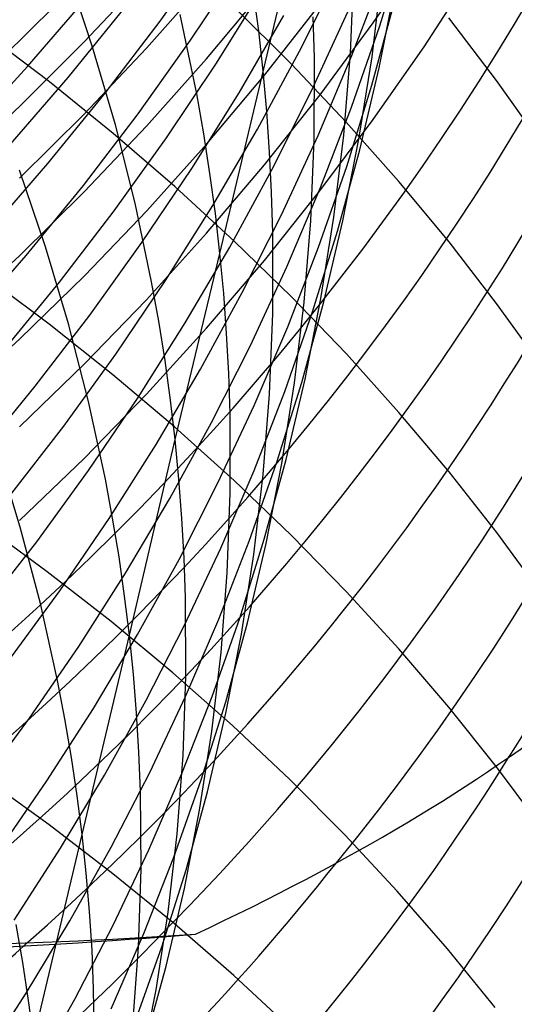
# Model space of a CAD drawing. Extents: x -383 to 1849, y -1185 to -529.
# Tile 393 of 656: x 260.81 to 263.41, y -944.71 to -939.53. Entities that reach past the tile are written whole.
import ezdxf

# ---------------------------------------------------------------- set-up
doc = ezdxf.new("R2010")
doc.units = 0
doc.layers.add('PREDEFINITO', color=7, linetype='CONTINUOUS')

msp = doc.modelspace()

# ---------------------------------------------------------------- linework, layer by layer
at = {"layer": 'PREDEFINITO'}
for p, q in [((261.8586, -940.7592, 525.7528), (262.3066, -938.8713, 528.8633)), ((262.6995, -939.5619, 539.0509), (262.8331, -939.1301, 538.8579)), ((261.5434, -939.5369, 551.5539), (261.8198, -939.1481, 551.4358)), ((262.6649, -939.5469, 600.5401), (262.9322, -939.1611, 600.6866)), ((261.1891, -939.6736, 523.0042), (261.0537, -939.2663, 522.771)), ((261.7045, -939.6379, 549.8744), (261.9677, -939.243, 549.7457)), ((262.2776, -939.696, 544.624), (262.4856, -939.2803, 544.4624)), ((262.5452, -939.7065, 531.3362), (262.5642, -939.2738, 531.1113)), ((262.6585, -939.7257, 533.34), (262.7112, -939.2916, 533.1216)), ((262.932, -939.6726, 602.1913), (263.1865, -939.2819, 602.3482)), ((260.8062, -939.6401, 592.3065), (261.1455, -939.3004, 592.4007)), ((261.1446, -939.6471, 593.9085), (261.4724, -939.2979, 594.0123)), ((261.4723, -939.6792, 595.5196), (261.7884, -939.3217, 595.6331)), ((262.553, -939.7183, 540.9877), (262.7169, -939.2918, 540.8047)), ((261.7886, -939.7352, 597.1383), (262.0929, -939.3701, 597.2616)), ((261.8404, -939.7581, 548.1832), (262.09, -939.3572, 548.0438)), ((262.0624, -939.5886, 527.1819), (262.0345, -939.3764, 527.0654)), ((262.6956, -939.7836, 535.3289), (262.7813, -939.3499, 535.1181)), ((260.8466, -939.7763, 554.9778), (261.1604, -939.412, 554.8825)), ((262.6581, -939.8749, 537.2987), (262.7757, -939.4435, 537.0967)), ((261.0603, -939.8342, 553.329), (261.3618, -939.4618, 553.2233)), ((262.2346, -939.7629, 636.7777), (261.9337, -939.4643, 637.0263)), ((262.0942, -939.8199, 598.7633), (262.3865, -939.4485, 598.8966)), ((262.3386, -939.9072, 542.9019), (262.5319, -939.4885, 542.7301)), ((261.2546, -939.9166, 551.6702), (261.5434, -939.5369, 551.5539)), ((261.7365, -939.9199, 525.2724), (261.6501, -939.5019, 525.0364)), ((261.9592, -939.9138, 546.4865), (262.1949, -939.5082, 546.3365)), ((262.3553, -939.7303, 529.3211), (262.3495, -939.5155, 529.2059)), ((262.385, -939.9244, 600.3965), (262.6649, -939.5469, 600.5401)), ((263.3131, -939.8497, 634.2378), (263.0624, -939.5203, 634.503)), ((260.9616, -939.8572, 639.2412), (260.6152, -939.5943, 639.4673)), ((262.086, -939.801, 527.299), (262.0624, -939.5886, 527.1819)), ((262.5511, -939.9894, 539.2435), (262.6995, -939.5619, 539.0509)), ((260.4558, -939.9683, 592.2151), (260.8062, -939.6401, 592.3065)), ((260.8054, -939.9854, 593.8076), (261.1446, -939.6471, 593.9085)), ((261.4287, -940.0243, 550.0013), (261.7045, -939.6379, 549.8744)), ((261.1445, -940.0264, 595.409), (261.4723, -939.6792, 595.5196)), ((261.3088, -940.0833, 523.2411), (261.1891, -939.6736, 523.0042)), ((262.0559, -940.1052, 544.7842), (262.2776, -939.696, 544.624)), ((262.6647, -940.0554, 602.0372), (262.932, -939.6726, 602.1913)), ((261.4724, -940.0904, 597.0179), (261.7886, -939.7352, 597.1383)), ((262.354, -940.1593, 529.5528), (262.3553, -939.7303, 529.3211)), ((262.3747, -940.1396, 541.1698), (262.553, -939.7183, 540.9877)), ((262.5096, -940.1379, 531.5622), (262.5452, -939.7065, 531.3362)), ((262.5897, -940.1578, 533.5591), (262.6585, -939.7257, 533.34)), ((260.5211, -940.13, 555.0713), (260.8466, -939.7763, 554.9778)), ((261.578, -940.151, 548.321), (261.8404, -939.7581, 548.1832)), ((262.1052, -940.0134, 527.4167), (262.086, -939.801, 527.299)), ((262.5234, -940.0683, 636.5229), (262.2346, -939.7629, 636.7777)), ((262.5944, -940.2144, 535.5398), (262.6956, -939.7836, 535.3289)), ((260.7469, -940.1965, 553.4329), (261.0603, -939.8342, 553.329)), ((261.2971, -940.1283, 639.0075), (260.9616, -939.8572, 639.2412)), ((261.7897, -940.1819, 598.6329), (262.0942, -939.8199, 598.7633)), ((263.5504, -940.1848, 633.9677), (263.3131, -939.8497, 634.2378)), ((262.1314, -940.3197, 543.0725), (262.3386, -939.9072, 542.9019)), ((262.5254, -940.3025, 537.5005), (262.6581, -939.8749, 537.2987)), ((260.9536, -940.2867, 551.7847), (261.2546, -939.9166, 551.6702)), ((261.7103, -940.3119, 546.6349), (261.9592, -939.9138, 546.4865)), ((261.7734, -940.1294, 525.3915), (261.7365, -939.9199, 525.2724)), ((262.0927, -940.293, 600.2558), (262.385, -939.9244, 600.3965)), ((260.4551, -940.3123, 593.7097), (260.8054, -939.9854, 593.8076)), ((262.1201, -940.2259, 527.535), (262.1052, -940.0134, 527.4167)), ((262.3881, -940.4123, 539.4354), (262.5511, -939.9894, 539.2435)), ((260.8053, -940.3627, 595.3016), (261.1445, -940.0264, 595.409)), ((261.1404, -940.4016, 550.1264), (261.4287, -940.0243, 550.0013)), ((262.3848, -940.4299, 601.8861), (262.6647, -940.0554, 602.0372)), ((261.1446, -940.4353, 596.9006), (261.4724, -940.0904, 597.0179)), ((261.4123, -940.4949, 523.4814), (261.3088, -940.0833, 523.2411)), ((261.8208, -940.5072, 544.943), (262.0559, -940.1052, 544.7842)), ((262.7998, -940.3804, 636.2621), (262.5234, -940.0683, 636.5229)), ((261.6214, -940.4072, 638.7665), (261.2971, -940.1283, 639.0075)), ((261.3029, -940.5353, 548.457), (261.578, -940.151, 548.321)), ((261.8061, -940.3392, 525.5113), (261.7734, -940.1294, 525.3915)), ((262.1823, -940.5553, 541.3508), (262.3747, -940.1396, 541.1698)), ((262.336, -940.5876, 529.786), (262.354, -940.1593, 529.5528)), ((262.4577, -940.5677, 531.7892), (262.5096, -940.1379, 531.5622)), ((262.505, -940.5873, 533.7786), (262.5897, -940.1578, 533.5591)), ((261.4734, -940.5342, 598.5057), (261.7897, -940.1819, 598.6329)), ((262.4778, -940.6418, 535.7508), (262.5944, -940.2144, 535.5398)), ((262.1306, -940.4384, 527.6538), (262.1201, -940.2259, 527.535)), ((260.6407, -940.6468, 551.8972), (260.9536, -940.2867, 551.7847)), ((260.941, -940.7237, 521.4684), (260.804, -940.3206, 521.2278)), ((261.4485, -940.702, 546.7816), (261.7103, -940.3119, 546.6349)), ((261.7884, -940.6524, 600.1184), (262.0927, -940.293, 600.2558)), ((261.9104, -940.7256, 543.2417), (262.1314, -940.3197, 543.0725)), ((262.3778, -940.7258, 537.7019), (262.5254, -940.3025, 537.5005)), ((261.8345, -940.5491, 525.6317), (261.8061, -940.3392, 525.5113)), ((260.8399, -940.7694, 550.2495), (261.1404, -940.4016, 550.1264)), ((261.9342, -940.6936, 638.5187), (261.6214, -940.4072, 638.7665)), ((262.0926, -940.7957, 601.7382), (262.3848, -940.4299, 601.8861)), ((262.2107, -940.83, 539.6265), (262.3881, -940.4123, 539.4354)), ((263.0634, -940.6986, 635.9958), (262.7998, -940.3804, 636.2621)), ((260.8054, -940.7694, 596.7867), (261.1446, -940.4353, 596.9006)), ((262.1369, -940.6509, 527.7731), (262.1306, -940.4384, 527.6538)), ((261.4994, -940.9081, 523.7249), (261.4123, -940.4949, 523.4814)), ((261.5725, -940.9018, 545.1), (261.8208, -940.5072, 544.943)), ((261.0154, -940.9107, 548.5909), (261.3029, -940.5353, 548.457)), ((261.1455, -940.8762, 598.3819), (261.4734, -940.5342, 598.5057)), ((261.8586, -940.7592, 525.7528), (261.8345, -940.5491, 525.6317)), ((261.9759, -940.9649, 541.5306), (262.1823, -940.5553, 541.3508)), ((262.3898, -940.9954, 532.0169), (262.4577, -940.5677, 531.7892)), ((262.3015, -941.0146, 530.0205), (262.336, -940.5876, 529.786)), ((262.4048, -941.0139, 533.9983), (262.505, -940.5873, 533.7786)), ((261.4722, -941.0022, 599.9843), (261.7884, -940.6524, 600.1184)), ((262.1368, -941.0754, 528.013), (262.1369, -940.6509, 527.7731)), ((262.346, -941.0653, 535.9614), (262.4778, -940.6418, 535.7508)), ((261.0622, -941.1291, 521.7127), (260.941, -940.7237, 521.4684)), ((261.174, -941.0836, 546.9263), (261.4485, -940.702, 546.7816)), ((261.6761, -941.1245, 543.4094), (261.9104, -940.7256, 543.2417)), ((262.2351, -940.9871, 638.2642), (261.9342, -940.6936, 638.5187)), ((262.2156, -941.1444, 537.9025), (262.3778, -940.7258, 537.7019)), ((263.314, -941.0227, 635.7242), (263.0634, -940.6986, 635.9958)), ((260.4551, -941.0923, 596.6761), (260.8054, -940.7694, 596.7867)), ((260.5274, -941.1273, 550.3704), (260.8399, -940.7694, 550.2495)), ((261.623, -941.7376, 524.2206), (261.8586, -940.7592, 525.7528)), ((261.8784, -940.9694, 525.8745), (261.8586, -940.7592, 525.7528)), ((261.7882, -941.1524, 601.5937), (262.0926, -940.7957, 601.7382)), ((262.0191, -941.242, 539.8165), (262.2107, -940.83, 539.6265)), ((260.9604, -941.1299, 640.7254), (260.614, -940.8715, 640.9567)), ((260.8062, -941.2075, 598.2615), (261.1455, -940.8762, 598.3819)), ((260.7156, -941.2766, 548.7228), (261.0154, -940.9107, 548.5909)), ((261.3113, -941.2884, 545.2553), (261.5725, -940.9018, 545.1)), ((261.5367, -941.1152, 523.8477), (261.4994, -940.9081, 523.7249)), ((261.7559, -941.3679, 541.709), (261.9759, -940.9649, 541.5306)), ((261.8938, -941.1796, 525.9968), (261.8784, -940.9694, 525.8745)), ((262.5239, -941.2875, 638.0034), (262.2351, -940.9871, 638.2642)), ((262.3061, -941.4206, 532.2451), (262.3898, -940.9954, 532.0169)), ((261.1444, -941.3417, 599.8537), (261.4722, -941.0022, 599.9843)), ((262.2507, -941.4399, 530.256), (262.3015, -941.0146, 530.0205)), ((262.2892, -941.4371, 534.2181), (262.4048, -941.0139, 533.9983)), ((263.5513, -941.3524, 635.4475), (263.314, -941.0227, 635.7242)), ((260.8871, -941.4562, 547.069), (261.174, -941.0836, 546.9263)), ((262.12, -941.499, 528.2545), (262.1368, -941.0754, 528.013)), ((262.1995, -941.4846, 536.1716), (262.346, -941.0653, 535.9614)), ((261.296, -941.3964, 640.4863), (260.9604, -941.1299, 640.7254)), ((261.1673, -941.5364, 521.9605), (261.0622, -941.1291, 521.7127)), ((261.4286, -941.5159, 543.5753), (261.6761, -941.1245, 543.4094)), ((261.472, -941.4994, 601.4527), (261.7882, -941.1524, 601.5937)), ((261.5698, -941.3225, 523.9713), (261.5367, -941.1152, 523.8477)), ((262.039, -941.5578, 538.1023), (262.2156, -941.1444, 537.9025)), ((261.9049, -941.3898, 526.1196), (261.8938, -941.1796, 525.9968)), ((260.4558, -941.5276, 598.1449), (260.8062, -941.2075, 598.2615)), ((261.8136, -941.648, 540.0052), (262.0191, -941.242, 539.8165)), ((261.0375, -941.6665, 545.4085), (261.3113, -941.2884, 545.2553)), ((262.8002, -941.5943, 637.7366), (262.5239, -941.2875, 638.0034)), ((260.8052, -941.6706, 599.7269), (261.1444, -941.3417, 599.8537)), ((261.5985, -941.53, 524.0956), (261.5698, -941.3225, 523.9713)), ((261.6203, -941.6706, 640.2399), (261.296, -941.3964, 640.4863)), ((261.5224, -941.764, 541.8857), (261.7559, -941.3679, 541.709)), ((261.9118, -941.5999, 526.243), (261.9049, -941.3898, 526.1196)), ((260.588, -941.8194, 547.2094), (260.8871, -941.4562, 547.069)), ((262.1585, -941.8565, 534.4375), (262.2892, -941.4371, 534.2181)), ((262.1838, -941.8631, 530.4923), (262.2507, -941.4399, 530.256)), ((262.2068, -941.8428, 532.4735), (262.3061, -941.4206, 532.2451)), ((261.1442, -941.8363, 601.3154), (261.472, -941.4994, 601.4527)), ((261.1681, -941.8994, 543.7392), (261.4286, -941.5159, 543.5753)), ((262.0382, -941.8992, 536.3811), (262.1995, -941.4846, 536.1716)), ((262.0866, -941.9214, 528.4974), (262.12, -941.499, 528.2545)), ((261.2559, -941.9451, 522.2116), (261.1673, -941.5364, 521.9605)), ((261.623, -941.7376, 524.2206), (261.5985, -941.53, 524.0956)), ((261.8483, -941.9656, 538.3009), (262.039, -941.5578, 538.1023)), ((261.9128, -942.0197, 526.4911), (261.9118, -941.5999, 526.243)), ((263.0638, -941.9072, 637.4641), (262.8002, -941.5943, 637.7366)), ((260.7511, -942.0358, 545.5595), (261.0375, -941.6665, 545.4085)), ((261.5944, -942.0475, 540.1924), (261.8136, -941.648, 540.0052)), ((261.9331, -941.9521, 639.9864), (261.6203, -941.6706, 640.2399)), ((261.2757, -942.1525, 542.0606), (261.5224, -941.764, 541.8857)), ((261.3826, -942.7653, 522.7228), (261.623, -941.7376, 524.2206)), ((261.6432, -941.9453, 524.3462), (261.623, -941.7376, 524.2206)), ((260.8087, -942.1973, 520.1999), (260.6862, -941.7966, 519.9484)), ((260.8051, -942.1626, 601.182), (261.1442, -941.8363, 601.3154)), ((262.0129, -942.2717, 534.6565), (262.1585, -941.8565, 534.4375)), ((262.0921, -942.2616, 532.7019), (262.2068, -941.8428, 532.4735)), ((262.1012, -942.2838, 530.729), (262.1838, -941.8631, 530.4923)), ((260.8949, -942.2744, 543.901), (261.1681, -941.8994, 543.7392)), ((261.8626, -942.3087, 536.5896), (262.0382, -941.8992, 536.3811)), ((262.037, -942.342, 528.7413), (262.0866, -941.9214, 528.4974)), ((263.3144, -942.2259, 637.1861), (263.0638, -941.9072, 637.4641)), ((261.294, -942.1499, 522.3383), (261.2559, -941.9451, 522.2116)), ((261.659, -942.1531, 524.4725), (261.6432, -941.9453, 524.3462)), ((261.6436, -942.3674, 538.4981), (261.8483, -941.9656, 538.3009)), ((262.2341, -942.2406, 639.7261), (261.9331, -941.9521, 639.9864)), ((261.8971, -942.4387, 526.7409), (261.9128, -942.0197, 526.4911)), ((261.3617, -942.4401, 540.3778), (261.5944, -942.0475, 540.1924)), ((260.9503, -942.4325, 642.183), (260.6035, -942.1781, 642.4199)), ((261.016, -942.5332, 542.2335), (261.2757, -942.1525, 542.0606)), ((261.3278, -942.3548, 522.4658), (261.294, -942.1499, 522.3383)), ((261.6705, -942.3608, 524.5993), (261.659, -942.1531, 524.4725)), ((260.915, -942.5997, 520.455), (260.8087, -942.1973, 520.1999)), ((262.5229, -942.5358, 639.4594), (262.2341, -942.2406, 639.7261)), ((263.5516, -942.5501, 636.903), (263.3144, -942.2259, 637.1861)), ((260.6092, -942.6406, 544.0605), (260.8949, -942.2744, 543.901)), ((261.8527, -942.6821, 534.8747), (262.0129, -942.2717, 534.6565)), ((261.9624, -942.6767, 532.9301), (262.0921, -942.2616, 532.7019)), ((262.0029, -942.7015, 530.966), (262.1012, -942.2838, 530.729)), ((261.6728, -942.7125, 536.7969), (261.8626, -942.3087, 536.5896)), ((261.9713, -942.7606, 528.986), (262.037, -942.342, 528.7413)), ((261.3573, -942.56, 522.5939), (261.3278, -942.3548, 522.4658)), ((261.4253, -942.7627, 538.6938), (261.6436, -942.3674, 538.4981)), ((261.6778, -942.5685, 524.7266), (261.6705, -942.3608, 524.5993)), ((261.2862, -942.6947, 641.9383), (260.9503, -942.4325, 642.183)), ((261.1158, -942.8252, 540.5614), (261.3617, -942.4401, 540.3778)), ((261.8649, -942.8563, 526.9921), (261.8971, -942.4387, 526.7409)), ((260.7436, -942.9055, 542.4041), (261.016, -942.5332, 542.2335)), ((262.7993, -942.8373, 639.1865), (262.5229, -942.5358, 639.4594)), ((261.0049, -943.0035, 520.7135), (260.915, -942.5997, 520.455)), ((261.3826, -942.7653, 522.7228), (261.3573, -942.56, 522.5939)), ((261.6797, -942.9835, 524.9828), (261.6778, -942.5685, 524.7266)), ((261.6109, -942.9645, 641.686), (261.2862, -942.6947, 641.9383)), ((261.678, -943.0874, 535.0919), (261.8527, -942.6821, 534.8747)), ((261.8177, -943.0874, 533.1577), (261.9624, -942.6767, 532.9301)), ((261.8893, -943.1158, 531.203), (262.0029, -942.7015, 530.966)), ((261.469, -943.1103, 537.0029), (261.6728, -942.7125, 536.7969)), ((260.8791, -944.8866, 519.7769), (261.3826, -942.7653, 522.7228)), ((261.1935, -943.1511, 538.8877), (261.4253, -942.7627, 538.6938)), ((261.4035, -942.9706, 522.8523), (261.3826, -942.7653, 522.7228)), ((261.8897, -943.1766, 529.2312), (261.9713, -942.7606, 528.986)), ((260.857, -943.2024, 540.7428), (261.1158, -942.8252, 540.5614)), ((261.8164, -943.2723, 527.2443), (261.8649, -942.8563, 526.9921)), ((263.063, -943.1449, 638.9078), (262.7993, -942.8373, 639.1865)), ((261.9241, -943.2415, 641.4266), (261.6109, -942.9645, 641.686)), ((261.0436, -943.2058, 520.8439), (261.0049, -943.0035, 520.7135)), ((261.4201, -943.176, 522.9824), (261.4035, -942.9706, 522.8523)), ((261.6649, -943.3976, 525.2407), (261.6797, -942.9835, 524.9828)), ((261.2516, -943.5017, 537.2072), (261.469, -943.1103, 537.0029)), ((261.4892, -943.4872, 535.308), (261.678, -943.0874, 535.0919)), ((261.6584, -943.4936, 533.3845), (261.8177, -943.0874, 533.1577)), ((261.7606, -943.5263, 531.4397), (261.8893, -943.1158, 531.203)), ((260.9485, -943.5321, 539.0796), (261.1935, -943.1511, 538.8877)), ((263.3136, -943.4581, 638.6235), (263.063, -943.1449, 638.9078)), ((260.5854, -943.5713, 540.9219), (260.857, -943.2024, 540.7428)), ((261.0781, -943.4083, 520.9751), (261.0436, -943.2058, 520.8439)), ((261.4323, -943.3813, 523.1131), (261.4201, -943.176, 522.9824)), ((261.7926, -943.5896, 529.4766), (261.8897, -943.1766, 529.2312)), ((261.7519, -943.6861, 527.4974), (261.8164, -943.2723, 527.2443)), ((262.2255, -943.5254, 641.1602), (261.9241, -943.2415, 641.4266)), ((261.1083, -943.611, 521.107), (261.0781, -943.4083, 520.9751)), ((261.4404, -943.5865, 523.2444), (261.4323, -943.3813, 523.1131)), ((261.6336, -943.8104, 525.5), (261.6649, -943.3976, 525.2407)), ((263.5509, -943.7766, 638.334), (263.3136, -943.4581, 638.6235)), ((260.9597, -943.7629, 643.6156), (260.6133, -943.5137, 643.857)), ((260.6906, -943.9052, 539.2693), (260.9485, -943.5321, 539.0796)), ((261.0207, -943.8862, 537.4096), (261.2516, -943.5017, 537.2072)), ((261.2864, -943.881, 535.5225), (261.4892, -943.4872, 535.308)), ((261.4847, -943.8946, 533.6104), (261.6584, -943.4936, 533.3845)), ((261.617, -943.9326, 531.6759), (261.7606, -943.5263, 531.4397)), ((262.5148, -943.8158, 640.8872), (262.2255, -943.5254, 641.1602)), ((261.4437, -943.9965, 523.5085), (261.4404, -943.5865, 523.2444)), ((261.1342, -943.8138, 521.2397), (261.1083, -943.611, 521.107)), ((261.6802, -943.9993, 529.7221), (261.7926, -943.5896, 529.4766)), ((261.6716, -944.0973, 527.751), (261.7519, -943.6861, 527.4974)), ((261.2952, -944.0197, 643.3662), (260.9597, -943.7629, 643.6156)), ((261.1557, -944.0166, 521.373), (261.1342, -943.8138, 521.2397)), ((261.5861, -944.2215, 525.7606), (261.6336, -943.8104, 525.5)), ((262.7916, -944.1124, 640.608), (262.5148, -943.8158, 640.8872)), ((260.7765, -944.2633, 537.61), (261.0207, -943.8862, 537.4096)), ((261.0699, -944.2683, 535.7354), (261.2864, -943.881, 535.5225)), ((261.2969, -944.29, 533.835), (261.4847, -943.8946, 533.6104)), ((261.4588, -944.3342, 531.9113), (261.617, -943.9326, 531.6759)), ((261.4304, -944.4055, 523.7743), (261.4437, -943.9965, 523.5085)), ((261.5526, -944.4051, 529.9672), (261.6802, -943.9993, 529.7221)), ((261.1729, -944.2194, 521.507), (261.1557, -944.0166, 521.373)), ((261.6195, -944.2839, 643.1091), (261.2952, -944.0197, 643.3662)), ((261.5757, -944.5056, 528.0048), (261.6716, -944.0973, 527.751)), ((263.0558, -944.4149, 640.3228), (262.7916, -944.1124, 640.608)), ((261.1859, -944.4221, 521.6415), (261.1729, -944.2194, 521.507)), ((261.5226, -944.6305, 526.022), (261.5861, -944.2215, 525.7606)), ((260.8219, -944.4863, 519.5048), (260.7869, -944.2864, 519.3699)), ((260.8399, -944.6488, 535.9463), (261.0699, -944.2683, 535.7354)), ((261.095, -944.6795, 534.058), (261.2969, -944.29, 533.835)), ((261.9323, -944.5552, 642.8447), (261.6195, -944.2839, 643.1091)), ((261.2861, -944.7308, 532.1456), (261.4588, -944.3342, 531.9113)), ((261.4005, -944.8132, 524.0416), (261.4304, -944.4055, 523.7743)), ((261.4101, -944.8067, 530.2119), (261.5526, -944.4051, 529.9672)), ((263.3069, -944.7229, 640.032), (263.0558, -944.4149, 640.3228)), ((261.1945, -944.6248, 521.7767), (261.1859, -944.4221, 521.6415)), ((260.8526, -944.6864, 519.6405), (260.8219, -944.4863, 519.5048)), ((261.4644, -944.9106, 528.2587), (261.5757, -944.5056, 528.0048)), ((262.2332, -944.8332, 642.5733), (261.9323, -944.5552, 642.8447)), ((260.5967, -945.0219, 536.1551), (260.8399, -944.6488, 535.9463)), ((261.1992, -945.0296, 522.0485), (261.1945, -944.6248, 521.7767)), ((261.4433, -945.0369, 526.2839), (261.5226, -944.6305, 526.022)), ((260.8791, -944.8866, 519.7769), (260.8526, -944.6864, 519.6405)), ((260.8795, -945.0626, 534.2794), (261.095, -944.6795, 534.058))]:
    msp.add_line(p, q, dxfattribs=at)
at = {"layer": 'PREDEFINITO', "extrusion": (0.001264, 0.042708, 0.999087)}
msp.add_arc((-277.5466, 943.1066, 528.9561), 14.9974, 125.19531, 297.29973, dxfattribs=at)
at = {"layer": 'PREDEFINITO', "extrusion": (0.015277, 0.101694, 0.994698)}
msp.add_arc((-385.1664, 933.8457, 470.0198), 14.997, 132.05505, 314.63656, dxfattribs=at)
at = {"layer": 'PREDEFINITO', "extrusion": (-0.016823, -0.381611, 0.92417)}
msp.add_arc((291.1522, -619.3403, 912.2814), 14.962, 305.71369, 39.07971, dxfattribs=at)
at = {"layer": 'PREDEFINITO', "extrusion": (-0.016773, -0.399813, 0.916443)}
msp.add_arc((289.2049, -601.6792, 926.331), 14.9721, 309.21876, 34.80961, dxfattribs=at)
at = {"layer": 'PREDEFINITO', "extrusion": (-0.016766, -0.417879, 0.908348)}
msp.add_arc((287.5852, -583.6458, 940.0178), 14.9358, 312.91552, 30.70215, dxfattribs=at)
at = {"layer": 'PREDEFINITO', "extrusion": (-0.016827, -0.435778, 0.899897)}
msp.add_arc((286.238, -565.2377, 953.3128), 14.9217, 316.6722, 26.01555, dxfattribs=at)
at = {"layer": 'PREDEFINITO', "extrusion": (-0.016907, -0.453408, 0.891143)}
msp.add_arc((284.9959, -546.5964, 966.1648), 14.9667, 320.51935, 19.23476, dxfattribs=at)
at = {"layer": 'PREDEFINITO', "extrusion": (-0.016839, -0.470837, 0.88206)}
msp.add_arc((283.5427, -527.7505, 978.664), 15.0453, 326.18632, 12.39614, dxfattribs=at)
at = {"layer": 'PREDEFINITO', "extrusion": (-0.016848, -0.488138, 0.872604)}
msp.add_arc((282.3521, -508.5245, 990.7951), 15.1174, 332.52947, 5.62654, dxfattribs=at)
at = {"layer": 'PREDEFINITO', "extrusion": (-0.016791, -0.505226, 0.862824)}
msp.add_arc((280.9016, -489.0994, 1002.5413), 15.4122, 305.79112, 345.70997, dxfattribs=at)
at = {"layer": 'PREDEFINITO', "extrusion": (-0.070101, -0.957731, 0.278993)}
msp.add_arc((301.3387, 341.7815, 1056.0303), 31.9675, 333.58073, 342.95296, dxfattribs=at)
at = {"layer": 'PREDEFINITO', "extrusion": (-0.016822, -0.48815, 0.872598)}
msp.add_arc((282.3366, -508.7562, 990.8093), 14.982, 305.52444, 333.2523, dxfattribs=at)
at = {"layer": 'PREDEFINITO', "extrusion": (-0.016811, -0.470852, 0.882052)}
msp.add_arc((283.6737, -528.1344, 978.6814), 14.6763, 305.4272, 327.02006, dxfattribs=at)
at = {"layer": 'PREDEFINITO', "extrusion": (-0.016763, -0.453494, 0.891101)}
msp.add_arc((285.0234, -547.1246, 966.2587), 14.3768, 305.33739, 321.3189, dxfattribs=at)
at = {"layer": 'PREDEFINITO', "extrusion": (-0.169139, -0.98183, 0.086038)}
msp.add_arc((361.9928, 550.7548, 935.3223), 59.7341, 332.809213, 340.353757, dxfattribs=at)
at = {"layer": 'PREDEFINITO', "extrusion": (-0.166098, -0.981725, 0.092888)}
msp.add_arc((361.0793, 543.8595, 940.1921), 57.9839, 332.429027, 340.08657, dxfattribs=at)
at = {"layer": 'PREDEFINITO', "extrusion": (-0.016809, -0.435789, 0.899892)}
msp.add_arc((286.6274, -565.9023, 953.3249), 14.1555, 305.35504, 317.43944, dxfattribs=at)

doc.saveas('drawing.dxf')
